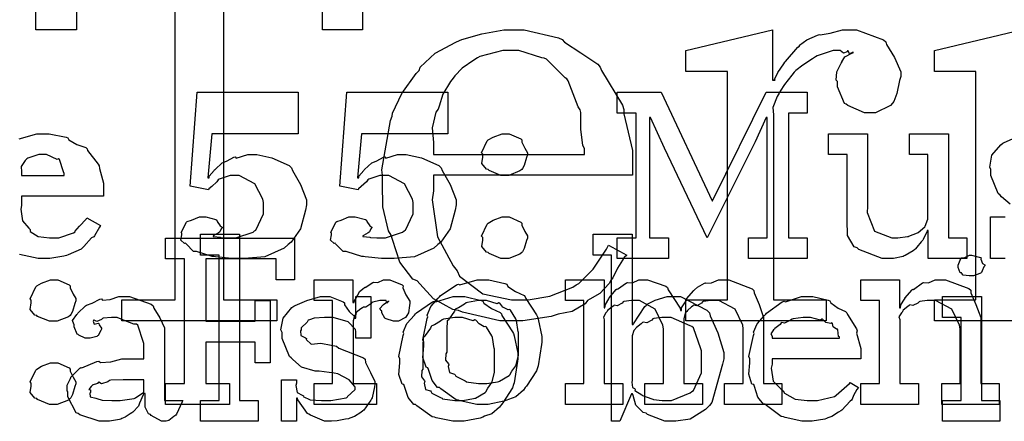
# Model space of a CAD drawing. Extents: x 0 to 8.5, y 0 to 11.
# Tile 269 of 379: x 1.996 to 2.654, y 7.3 to 7.568. Entities that reach past the tile are written whole.
import ezdxf

# ---------------------------------------------------------------- set-up
doc = ezdxf.new("R2010")
doc.units = 0
doc.layers.get('0').update_dxf_attribs({"linetype": 'CONTINUOUS'})

msp = doc.modelspace()

# ---------------------------------------------------------------- linework, layer by layer
at = {"color": 0}
for points in [[(2.06472, 7.38075), (2.10032, 7.38075), (2.10032, 7.61686), (2.03435, 7.61686), (2.03435, 7.56131), (2.00722, 7.56131), (2.00722, 7.63075), (2.22553, 7.63075), (2.22553, 7.56131), (2.19862, 7.56131), (2.19862, 7.61686), (2.13265, 7.61686), (2.13265, 7.38075), (2.16824, 7.38075), (2.16824, 7.36686), (2.06472, 7.36686), (2.06472, 7.38075)], [(2.32639, 7.36686), (2.31717, 7.36686), (2.29221, 7.37267), (2.2895, 7.37381), (2.28575, 7.37446), (2.27289, 7.38146), (2.26378, 7.3915), (2.26193, 7.39356), (2.259, 7.39458), (2.25037, 7.40593), (2.24556, 7.42117), (2.24457, 7.42415), (2.24283, 7.42703), (2.23904, 7.44293), (2.23872, 7.45882), (2.23872, 7.46408), (2.23844, 7.46772), (2.24414, 7.50065), (2.24522, 7.50358), (2.2455, 7.50558), (2.25174, 7.51867), (2.26129, 7.53207), (2.26324, 7.53418), (2.264, 7.53629), (2.27403, 7.54562), (2.28776, 7.553), (2.29036, 7.55414), (2.29189, 7.55479), (2.30524, 7.55871), (2.31993, 7.56131), (2.32488, 7.56131), (2.33339, 7.56131), (2.35644, 7.55588), (2.35894, 7.55479), (2.36046, 7.55311), (2.37131, 7.54601), (2.3826, 7.53836), (2.38433, 7.53635), (2.38525, 7.53418), (2.39925, 7.5109), (2.40018, 7.50814), (2.40013, 7.50526), (2.40582, 7.48074), (2.40582, 7.47254), (2.40582, 7.46408), (2.27279, 7.46408), (2.27279, 7.45367), (2.27197, 7.44775), (2.27556, 7.42296), (2.28597, 7.40354), (2.28863, 7.40028), (2.29036, 7.3966), (2.30593, 7.38493), (2.32497, 7.38075), (2.33137, 7.38075), (2.33615, 7.38075), (2.35064, 7.38331), (2.366, 7.38926), (2.36828, 7.39094), (2.3699, 7.39182), (2.3795, 7.40142), (2.38846, 7.41471), (2.38976, 7.41743), (2.40213, 7.41069), (2.40033, 7.40912), (2.39594, 7.40207), (2.39279, 7.39556), (2.39171, 7.39421), (2.39035, 7.39182), (2.38406, 7.38514), (2.37739, 7.38135), (2.37588, 7.38032), (2.37418, 7.37819), (2.36556, 7.37315), (2.35622, 7.37121), (2.35417, 7.37056), (2.35146, 7.36962), (2.33263, 7.36686), (2.32639, 7.36686)], [(2.44146, 7.38075), (2.46924, 7.38075), (2.46924, 7.53353), (2.44146, 7.53353), (2.44146, 7.54742), (2.4994, 7.56131), (2.4994, 7.52767), (2.50114, 7.52767), (2.50082, 7.52806), (2.50293, 7.53271), (2.507, 7.53863), (2.50765, 7.53961), (2.50819, 7.54015), (2.51644, 7.54969), (2.51742, 7.55046), (2.51742, 7.55106), (2.52225, 7.55453), (2.52957, 7.55783), (2.53088, 7.55826), (2.53125, 7.55789), (2.53788, 7.55919), (2.54611, 7.56131), (2.54889, 7.56131), (2.55544, 7.56131), (2.57351, 7.55464), (2.57514, 7.55328), (2.57568, 7.55149), (2.58094, 7.54275), (2.58512, 7.53326), (2.58512, 7.53006), (2.58431, 7.52735), (2.58247, 7.51867), (2.5804, 7.51335), (2.57949, 7.51226), (2.57818, 7.51064), (2.56825, 7.50575), (2.56494, 7.50575), (2.56087, 7.50575), (2.54964, 7.51064), (2.54867, 7.51161), (2.54758, 7.5121), (2.54281, 7.52317), (2.54281, 7.52681), (2.54204, 7.52756), (2.54243, 7.53315), (2.54531, 7.53901), (2.54585, 7.53982), (2.54574, 7.53987), (2.54779, 7.54318), (2.55251, 7.54579), (2.55322, 7.5459), (2.55322, 7.54656), (2.55285, 7.54606), (2.55083, 7.54531), (2.54986, 7.54719), (2.54953, 7.54719), (2.54926, 7.54665), (2.54676, 7.54568), (2.5446, 7.54742), (2.54389, 7.54742), (2.53993, 7.54742), (2.52935, 7.544), (2.52806, 7.54329), (2.52604, 7.54183), (2.51958, 7.5376), (2.51497, 7.53418), (2.51394, 7.5331), (2.51232, 7.53103), (2.50738, 7.52485), (2.50461, 7.52035), (2.50396, 7.51899), (2.5025, 7.51682), (2.49957, 7.50933), (2.50006, 7.50456), (2.50006, 7.50293), (2.50006, 7.38075), (2.53521, 7.38075), (2.53521, 7.36686), (2.44146, 7.36686), (2.44146, 7.38075)], [(2.27279, 7.47797), (2.37369, 7.47797), (2.37369, 7.48188), (2.37261, 7.48394), (2.37131, 7.49496), (2.37131, 7.50597), (2.37088, 7.50792), (2.36951, 7.50976), (2.36296, 7.52713), (2.36199, 7.52854), (2.36089, 7.52929), (2.34831, 7.54161), (2.34679, 7.54243), (2.34526, 7.54254), (2.32997, 7.54742), (2.32488, 7.54742), (2.31922, 7.54742), (2.30393, 7.54346), (2.30231, 7.54264), (2.29975, 7.54113), (2.29204, 7.53569), (2.28711, 7.53049), (2.28603, 7.52897), (2.28418, 7.52675), (2.27914, 7.51833), (2.27658, 7.51036), (2.27604, 7.50836), (2.27442, 7.50618), (2.27197, 7.49576), (2.27279, 7.486), (2.27279, 7.48275), (2.27279, 7.47797)], [(2.14225, 7.40847), (2.13824, 7.40847), (2.12733, 7.40956), (2.12619, 7.40978), (2.12494, 7.40989), (2.11524, 7.41292), (2.11447, 7.41325), (2.11262, 7.41325), (2.10753, 7.41818), (2.1071, 7.41868), (2.1065, 7.41857), (2.10406, 7.42074), (2.10471, 7.42426), (2.10471, 7.4254), (2.10422, 7.42583), (2.10775, 7.43278), (2.1084, 7.43321), (2.1084, 7.43321), (2.11128, 7.43414), (2.11643, 7.43625), (2.11817, 7.43625), (2.12067, 7.43625), (2.12756, 7.43446), (2.12815, 7.43408), (2.12836, 7.43311), (2.13037, 7.43039), (2.13163, 7.42942), (2.13163, 7.4291), (2.13112, 7.42839), (2.13015, 7.42632), (2.12989, 7.42606), (2.12918, 7.42557), (2.12614, 7.42389), (2.12576, 7.42367), (2.12576, 7.42324), (2.12603, 7.42313), (2.13026, 7.42264), (2.13075, 7.42258), (2.13075, 7.42253), (2.13514, 7.42236), (2.13661, 7.42236), (2.14079, 7.42236), (2.15229, 7.42617), (2.15332, 7.42692), (2.15429, 7.42736), (2.1594, 7.43842), (2.1594, 7.44211), (2.1594, 7.44581), (2.15886, 7.44808), (2.1536, 7.45828), (2.14312, 7.46403), (2.13965, 7.46403), (2.13699, 7.46403), (2.12978, 7.46153), (2.12901, 7.46099), (2.12804, 7.45979), (2.12468, 7.45654), (2.12283, 7.45492), (2.1225, 7.45426), (2.11035, 7.45688), (2.1149, 7.51958), (2.1824, 7.51958), (2.1824, 7.49181), (2.12489, 7.49181), (2.12207, 7.46229), (2.12294, 7.46229), (2.12294, 7.46229), (2.1231, 7.46343), (2.12625, 7.46729), (2.12663, 7.46772), (2.1269, 7.46789), (2.13172, 7.47239), (2.13226, 7.47271), (2.13226, 7.47271), (2.1351, 7.47374), (2.13954, 7.47618), (2.14031, 7.4764), (2.14094, 7.47564), (2.14876, 7.47792), (2.15136, 7.47792), (2.15474, 7.47792), (2.16482, 7.47569), (2.17638, 7.47054), (2.17806, 7.46903), (2.17876, 7.46718), (2.18408, 7.4579), (2.18804, 7.44769), (2.18804, 7.44428), (2.18739, 7.44081), (2.18403, 7.42822), (2.1779, 7.41943), (2.17589, 7.41781), (2.17307, 7.41547), (2.16021, 7.40967), (2.14671, 7.40847), (2.14225, 7.40847)], [(2.24224, 7.40847), (2.23822, 7.40847), (2.22732, 7.40956), (2.22618, 7.40978), (2.22493, 7.40989), (2.21522, 7.41292), (2.21446, 7.41325), (2.21263, 7.41325), (2.20751, 7.41818), (2.20708, 7.41868), (2.20649, 7.41857), (2.20404, 7.42074), (2.20469, 7.42426), (2.20469, 7.4254), (2.20421, 7.42583), (2.20774, 7.43278), (2.20839, 7.43321), (2.20839, 7.43321), (2.21126, 7.43414), (2.21642, 7.43625), (2.21815, 7.43625), (2.22065, 7.43625), (2.22754, 7.43446), (2.22814, 7.43408), (2.22835, 7.43311), (2.23036, 7.43039), (2.23161, 7.42942), (2.23161, 7.4291), (2.23113, 7.42839), (2.23014, 7.42632), (2.22987, 7.42606), (2.22917, 7.42557), (2.22613, 7.42389), (2.22575, 7.42367), (2.22575, 7.42324), (2.22601, 7.42313), (2.23025, 7.42264), (2.23074, 7.42258), (2.23074, 7.42253), (2.23514, 7.42236), (2.2366, 7.42236), (2.24078, 7.42236), (2.25228, 7.42617), (2.25331, 7.42692), (2.25429, 7.42736), (2.25939, 7.43842), (2.25939, 7.44211), (2.25939, 7.44581), (2.25885, 7.44808), (2.25358, 7.45828), (2.24311, 7.46403), (2.23964, 7.46403), (2.23699, 7.46403), (2.22976, 7.46153), (2.229, 7.46099), (2.22803, 7.45979), (2.22467, 7.45654), (2.22282, 7.45492), (2.2225, 7.45426), (2.21035, 7.45688), (2.2149, 7.51958), (2.28239, 7.51958), (2.28239, 7.49181), (2.22487, 7.49181), (2.22206, 7.46229), (2.22293, 7.46229), (2.22293, 7.46229), (2.2231, 7.46343), (2.22624, 7.46729), (2.22661, 7.46772), (2.22689, 7.46789), (2.23172, 7.47239), (2.23226, 7.47271), (2.23226, 7.47271), (2.23508, 7.47374), (2.23953, 7.47618), (2.24029, 7.4764), (2.24094, 7.47564), (2.24875, 7.47792), (2.25136, 7.47792), (2.25472, 7.47792), (2.26481, 7.47569), (2.27636, 7.47054), (2.27806, 7.46903), (2.27875, 7.46718), (2.28407, 7.4579), (2.28803, 7.44769), (2.28803, 7.44428), (2.28737, 7.44081), (2.28401, 7.42822), (2.27789, 7.41943), (2.27588, 7.41781), (2.27306, 7.41547), (2.26019, 7.40967), (2.24669, 7.40847), (2.24224, 7.40847)], [(2.39561, 7.42236), (2.40821, 7.42236), (2.40821, 7.50569), (2.39561, 7.50569), (2.39561, 7.51958), (2.42492, 7.51958), (2.45899, 7.4471), (2.45942, 7.4471), (2.49522, 7.51958), (2.52257, 7.51958), (2.52257, 7.50569), (2.51019, 7.50569), (2.51019, 7.42236), (2.52257, 7.42236), (2.52257, 7.40847), (2.48329, 7.40847), (2.48329, 7.42236), (2.49588, 7.42236), (2.49588, 7.50265), (2.49522, 7.50265), (2.48785, 7.48639), (2.45574, 7.42236), (2.42731, 7.48226), (2.41797, 7.50265), (2.41732, 7.50265), (2.41732, 7.42236), (2.4299, 7.42236), (2.4299, 7.40847), (2.39561, 7.40847), (2.39561, 7.42236)], [(2.32075, 7.46403), (2.31793, 7.46403), (2.31011, 7.46729), (2.30946, 7.46793), (2.30821, 7.46821), (2.30518, 7.47194), (2.30578, 7.47629), (2.30578, 7.47771), (2.30578, 7.47814), (2.30507, 7.47906), (2.30881, 7.48703), (2.30946, 7.48768), (2.30946, 7.48768), (2.31267, 7.48958), (2.31868, 7.49181), (2.32075, 7.49181), (2.32351, 7.49181), (2.33117, 7.48839), (2.33182, 7.48768), (2.33188, 7.48633), (2.33388, 7.48215), (2.33572, 7.47917), (2.33572, 7.47814), (2.33572, 7.47771), (2.33496, 7.47601), (2.33339, 7.47071), (2.33231, 7.46853), (2.33182, 7.46793), (2.33062, 7.46696), (2.32319, 7.46403), (2.32075, 7.46403)], [(2.57829, 7.40847), (2.57269, 7.40847), (2.55701, 7.41444), (2.55593, 7.41564), (2.55393, 7.41629), (2.54958, 7.42393), (2.54921, 7.43435), (2.54921, 7.43778), (2.54921, 7.47792), (2.53683, 7.47792), (2.53683, 7.49181), (2.56287, 7.49181), (2.56287, 7.44319), (2.56261, 7.43918), (2.56749, 7.42671), (2.57915, 7.42236), (2.58306, 7.42236), (2.58306, 7.42236), (2.58963, 7.42313), (2.59022, 7.42324), (2.5906, 7.42333), (2.59625, 7.42557), (2.59674, 7.42583), (2.59674, 7.42583), (2.60118, 7.42974), (2.60151, 7.43018), (2.60151, 7.43018), (2.60325, 7.43474), (2.60325, 7.43625), (2.60325, 7.47792), (2.59088, 7.47792), (2.59088, 7.49181), (2.61692, 7.49181), (2.61692, 7.42236), (2.62929, 7.42236), (2.62929, 7.40847), (2.60346, 7.40847), (2.60346, 7.42714), (2.60281, 7.42714), (2.60254, 7.42626), (2.6001, 7.42122), (2.59978, 7.42062), (2.59874, 7.41954), (2.59581, 7.41596), (2.59489, 7.41487), (2.59457, 7.41456), (2.59343, 7.41363), (2.58806, 7.41054), (2.5874, 7.41021), (2.58669, 7.40978), (2.58035, 7.40847), (2.57829, 7.40847)], [(1.99756, 7.46403), (2.02621, 7.46403), (2.02621, 7.46533), (2.02567, 7.46642), (2.02294, 7.47467), (2.02229, 7.4751), (2.02149, 7.47467), (2.01426, 7.47792), (2.01187, 7.47792), (2.00922, 7.47792), (2.0019, 7.47558), (2.00125, 7.4751), (2.00011, 7.47396), (1.99729, 7.46989), (1.99756, 7.46647), (1.99756, 7.46533), (1.99756, 7.46403)], [(2.32075, 7.40847), (2.31793, 7.40847), (2.31011, 7.41174), (2.30946, 7.41237), (2.30821, 7.41265), (2.30518, 7.41639), (2.30578, 7.42074), (2.30578, 7.42215), (2.30578, 7.42258), (2.30507, 7.4235), (2.30881, 7.43147), (2.30946, 7.43212), (2.30946, 7.43212), (2.31267, 7.43403), (2.31868, 7.43625), (2.32075, 7.43625), (2.32351, 7.43625), (2.33117, 7.43283), (2.33182, 7.43212), (2.33188, 7.43078), (2.33388, 7.4266), (2.33572, 7.42361), (2.33572, 7.42258), (2.33572, 7.42215), (2.33496, 7.42046), (2.33339, 7.41515), (2.33231, 7.41297), (2.33182, 7.41237), (2.33062, 7.4114), (2.32319, 7.40847), (2.32075, 7.40847)], [(2.09386, 7.32482), (2.10644, 7.32482), (2.10644, 7.40815), (2.09386, 7.40815), (2.09386, 7.42204), (2.18001, 7.42204), (2.18001, 7.39426), (2.16786, 7.39426), (2.16786, 7.40815), (2.12076, 7.40815), (2.12076, 7.36649), (2.15375, 7.36649), (2.15375, 7.38038), (2.16374, 7.38038), (2.16374, 7.33871), (2.15375, 7.33871), (2.15375, 7.3526), (2.12076, 7.3526), (2.12076, 7.32482), (2.13661, 7.32482), (2.13661, 7.31093), (2.09386, 7.31093), (2.09386, 7.32482)], [(2.11729, 7.31353), (2.12967, 7.31353), (2.12967, 7.41075), (2.11729, 7.41075), (2.11729, 7.42464), (2.14333, 7.42464), (2.14333, 7.31353), (2.15571, 7.31353), (2.15571, 7.29964), (2.11729, 7.29964), (2.11729, 7.31353)], [(2.43164, 7.29964), (2.42746, 7.29964), (2.41596, 7.30419), (2.41493, 7.30507), (2.41297, 7.3055), (2.40799, 7.31039), (2.40625, 7.31685), (2.40582, 7.31808), (2.40517, 7.31808), (2.39735, 7.29964), (2.39193, 7.29964), (2.39193, 7.41075), (2.37956, 7.41075), (2.37956, 7.42464), (2.4056, 7.42464), (2.4056, 7.36431), (2.40625, 7.36431), (2.40647, 7.36486), (2.41411, 7.37646), (2.41515, 7.37733), (2.41521, 7.37761), (2.4209, 7.38053), (2.42893, 7.38297), (2.43164, 7.38297), (2.43804, 7.38297), (2.45562, 7.37397), (2.45725, 7.37213), (2.45779, 7.37011), (2.46283, 7.35872), (2.46679, 7.34571), (2.46679, 7.34131), (2.4661, 7.33794), (2.45882, 7.31213), (2.45725, 7.31028), (2.45458, 7.30761), (2.4445, 7.301), (2.43485, 7.29964), (2.43164, 7.29964)], [(2.63232, 7.39686), (2.63092, 7.39686), (2.62674, 7.39735), (2.62592, 7.39854), (2.6256, 7.39882), (2.62483, 7.39899), (2.62343, 7.40246), (2.62343, 7.4036), (2.62343, 7.40403), (2.62343, 7.40403), (2.62522, 7.40847), (2.6256, 7.40881), (2.6256, 7.40881), (2.62756, 7.40881), (2.63112, 7.41075), (2.63232, 7.41075), (2.63232, 7.41075), (2.63846, 7.40912), (2.63883, 7.40881), (2.63872, 7.40793), (2.63981, 7.40511), (2.64122, 7.40429), (2.64122, 7.40403), (2.64122, 7.4036), (2.64068, 7.40283), (2.63949, 7.40018), (2.63906, 7.39903), (2.63883, 7.39882), (2.63792, 7.39833), (2.63368, 7.39686), (2.63232, 7.39686)], [(2.01904, 7.36649), (2.01622, 7.36649), (2.0084, 7.36974), (2.00776, 7.37039), (2.00651, 7.37067), (2.00347, 7.3744), (2.00407, 7.37875), (2.00407, 7.38015), (2.00407, 7.38058), (2.00336, 7.38151), (2.00711, 7.38949), (2.00776, 7.39014), (2.00776, 7.39014), (2.01096, 7.39204), (2.01699, 7.39426), (2.01904, 7.39426), (2.02181, 7.39426), (2.02946, 7.39085), (2.03011, 7.39014), (2.03017, 7.38878), (2.03217, 7.3846), (2.03401, 7.38162), (2.03401, 7.38058), (2.03401, 7.38015), (2.03326, 7.37847), (2.03168, 7.37315), (2.0306, 7.37099), (2.03011, 7.37039), (2.02892, 7.36942), (2.02149, 7.36649), (2.01904, 7.36649)], [(2.19314, 7.32482), (2.20551, 7.32482), (2.20551, 7.38038), (2.19314, 7.38038), (2.19314, 7.39426), (2.21897, 7.39426), (2.21897, 7.37907), (2.21983, 7.37907), (2.21983, 7.37907), (2.22017, 7.38026), (2.22233, 7.38406), (2.22265, 7.3845), (2.22265, 7.3845), (2.22336, 7.3865), (2.22657, 7.38894), (2.227, 7.38926), (2.22726, 7.389), (2.23232, 7.39253), (2.23286, 7.39274), (2.23286, 7.39264), (2.23579, 7.39236), (2.23958, 7.39426), (2.24089, 7.39426), (2.24382, 7.39426), (2.25185, 7.39085), (2.25261, 7.39014), (2.25233, 7.38878), (2.25444, 7.38411), (2.25717, 7.38004), (2.25717, 7.37864), (2.25694, 7.37701), (2.25612, 7.37207), (2.25499, 7.37028), (2.25456, 7.36974), (2.25412, 7.36893), (2.24957, 7.36649), (2.24804, 7.36649), (2.24625, 7.36649), (2.24132, 7.36811), (2.24089, 7.36843), (2.2404, 7.3686), (2.23828, 7.37224), (2.23828, 7.37343), (2.23801, 7.37343), (2.23714, 7.37506), (2.23936, 7.37756), (2.23958, 7.37776), (2.23953, 7.37776), (2.23947, 7.37776), (2.24251, 7.37989), (2.24283, 7.37993), (2.24283, 7.38015), (2.24274, 7.37978), (2.24175, 7.37864), (2.24126, 7.38038), (2.2411, 7.38038), (2.2405, 7.38038), (2.23915, 7.38038), (2.23872, 7.38038), (2.23699, 7.38038), (2.23232, 7.37929), (2.23178, 7.37907), (2.23101, 7.37815), (2.22775, 7.37597), (2.22586, 7.37592), (2.22547, 7.3756), (2.22439, 7.37483), (2.22131, 7.37229), (2.22108, 7.37115), (2.22092, 7.37082), (2.22, 7.37011), (2.21918, 7.36675), (2.21918, 7.36561), (2.21918, 7.32482), (2.23481, 7.32482), (2.23481, 7.31093), (2.19314, 7.31093), (2.19314, 7.32482)], [(2.30583, 7.31093), (2.30176, 7.31093), (2.29075, 7.31332), (2.28956, 7.31375), (2.28803, 7.31401), (2.27783, 7.32135), (2.27696, 7.32221), (2.27567, 7.32221), (2.27192, 7.32693), (2.26958, 7.33421), (2.26915, 7.33544), (2.2679, 7.33583), (2.26568, 7.34224), (2.26633, 7.35004), (2.26633, 7.3526), (2.26568, 7.35417), (2.26867, 7.36828), (2.26915, 7.36951), (2.26872, 7.37061), (2.27115, 7.37636), (2.2761, 7.38189), (2.27696, 7.38276), (2.27746, 7.38351), (2.28831, 7.39079), (2.28956, 7.39122), (2.29053, 7.39085), (2.30197, 7.39426), (2.30583, 7.39426), (2.30985, 7.39426), (2.32064, 7.39176), (2.32189, 7.39122), (2.32249, 7.38986), (2.32769, 7.38633), (2.33339, 7.38374), (2.33425, 7.38276), (2.33458, 7.38167), (2.34179, 7.37082), (2.34229, 7.36951), (2.34278, 7.368), (2.34532, 7.35644), (2.34532, 7.3526), (2.34506, 7.35101), (2.34278, 7.33675), (2.34229, 7.33544), (2.34179, 7.33333), (2.33512, 7.32319), (2.33425, 7.32221), (2.33296, 7.32047), (2.32785, 7.31597), (2.32308, 7.31429), (2.32189, 7.31375), (2.31999, 7.31304), (2.30935, 7.31093), (2.30583, 7.31093)], [(2.361, 7.32482), (2.37337, 7.32482), (2.37337, 7.38038), (2.361, 7.38038), (2.361, 7.39426), (2.38683, 7.39426), (2.38683, 7.3756), (2.38747, 7.3756), (2.38747, 7.3756), (2.38775, 7.37771), (2.38997, 7.38157), (2.39031, 7.38211), (2.39025, 7.38217), (2.39497, 7.38775), (2.39551, 7.38818), (2.39589, 7.38803), (2.40181, 7.39231), (2.40246, 7.39253), (2.40246, 7.39247), (2.40576, 7.39231), (2.4101, 7.39426), (2.41157, 7.39426), (2.41596, 7.39426), (2.42806, 7.38992), (2.42914, 7.38906), (2.42964, 7.38753), (2.43761, 7.37537), (2.43804, 7.37364), (2.43869, 7.37364), (2.43869, 7.37543), (2.44179, 7.38026), (2.44217, 7.38081), (2.442, 7.3814), (2.44683, 7.38704), (2.44737, 7.38753), (2.44737, 7.38753), (2.44937, 7.38937), (2.45404, 7.39204), (2.45475, 7.39231), (2.45492, 7.39193), (2.45876, 7.39231), (2.46322, 7.39426), (2.46474, 7.39426), (2.47026, 7.39426), (2.48579, 7.38829), (2.48687, 7.3871), (2.48719, 7.38542), (2.49061, 7.37761), (2.49337, 7.36914), (2.49337, 7.36626), (2.49337, 7.32482), (2.50575, 7.32482), (2.50575, 7.31093), (2.46733, 7.31093), (2.46733, 7.32482), (2.47971, 7.32482), (2.47971, 7.36149), (2.47954, 7.36393), (2.4745, 7.37457), (2.4636, 7.38038), (2.45996, 7.38038), (2.45811, 7.38038), (2.45318, 7.37967), (2.45258, 7.3795), (2.45199, 7.37864), (2.44889, 7.37679), (2.44672, 7.37717), (2.44629, 7.3769), (2.44536, 7.37614), (2.4426, 7.37381), (2.44211, 7.37304), (2.44194, 7.37278), (2.44114, 7.37185), (2.44021, 7.36817), (2.44021, 7.36692), (2.44021, 7.32482), (2.45258, 7.32482), (2.45258, 7.31093), (2.41417, 7.31093), (2.41417, 7.32482), (2.42654, 7.32482), (2.42654, 7.36149), (2.42617, 7.36393), (2.42106, 7.37457), (2.41049, 7.38038), (2.40701, 7.38038), (2.40517, 7.38038), (2.40018, 7.37967), (2.39962, 7.3795), (2.39887, 7.37864), (2.39561, 7.37679), (2.39372, 7.37717), (2.39333, 7.3769), (2.39225, 7.37614), (2.38917, 7.37381), (2.38889, 7.37299), (2.38878, 7.37278), (2.38803, 7.37213), (2.38644, 7.36936), (2.38704, 7.36757), (2.38704, 7.36692), (2.38704, 7.32482), (2.39942, 7.32482), (2.39942, 7.31093), (2.361, 7.31093), (2.361, 7.32482)], [(2.55849, 7.32482), (2.57086, 7.32482), (2.57086, 7.38038), (2.55849, 7.38038), (2.55849, 7.39426), (2.58431, 7.39426), (2.58431, 7.3756), (2.58496, 7.3756), (2.58496, 7.3756), (2.58524, 7.37756), (2.58763, 7.38135), (2.588, 7.38189), (2.58789, 7.38194), (2.59267, 7.38753), (2.59321, 7.38797), (2.59358, 7.38781), (2.59967, 7.39225), (2.60038, 7.39253), (2.60038, 7.39253), (2.60362, 7.39231), (2.60801, 7.39426), (2.60949, 7.39426), (2.61507, 7.39426), (2.63069, 7.38851), (2.63183, 7.38732), (2.63194, 7.38558), (2.63536, 7.37771), (2.63857, 7.36914), (2.63857, 7.36626), (2.63857, 7.32482), (2.65093, 7.32482), (2.65093, 7.31093), (2.61253, 7.31093), (2.61253, 7.32482), (2.62489, 7.32482), (2.62489, 7.36149), (2.62446, 7.36393), (2.61919, 7.37457), (2.60829, 7.38038), (2.60471, 7.38038), (2.60286, 7.38038), (2.59793, 7.37967), (2.59733, 7.3795), (2.59657, 7.37864), (2.59326, 7.37696), (2.59125, 7.37739), (2.59082, 7.37711), (2.58974, 7.37636), (2.58664, 7.37386), (2.58637, 7.37304), (2.58626, 7.37278), (2.5855, 7.37213), (2.58393, 7.36942), (2.58453, 7.36774), (2.58453, 7.36714), (2.58453, 7.32482), (2.5969, 7.32482), (2.5969, 7.31093), (2.55849, 7.31093), (2.55849, 7.32482)], [(2.05425, 7.29964), (2.04953, 7.29964), (2.03651, 7.30399), (2.03537, 7.30485), (2.03413, 7.30533), (2.02865, 7.31608), (2.02865, 7.31961), (2.0281, 7.31988), (2.02806, 7.32379), (2.03028, 7.32829), (2.0306, 7.32894), (2.03049, 7.32904), (2.03657, 7.33524), (2.03733, 7.33567), (2.03782, 7.33544), (2.04801, 7.33957), (2.04926, 7.33979), (2.0504, 7.33903), (2.05724, 7.33942), (2.06456, 7.34131), (2.06706, 7.34131), (2.07943, 7.34131), (2.07943, 7.35172), (2.0791, 7.35226), (2.07525, 7.36382), (2.07443, 7.36453), (2.0726, 7.36453), (2.06679, 7.36681), (2.06142, 7.36908), (2.05968, 7.36908), (2.05767, 7.36908), (2.05225, 7.36854), (2.05165, 7.36843), (2.051, 7.36768), (2.04785, 7.36626), (2.04611, 7.36729), (2.04579, 7.36714), (2.04579, 7.36692), (2.04551, 7.3666), (2.04606, 7.36464), (2.04893, 7.36518), (2.04926, 7.36496), (2.04943, 7.36404), (2.051, 7.36199), (2.051, 7.36128), (2.05072, 7.36029), (2.04883, 7.35704), (2.04839, 7.35672), (2.04796, 7.35633), (2.0434, 7.35519), (2.04189, 7.35519), (2.04025, 7.35519), (2.03581, 7.35721), (2.03537, 7.35758), (2.03483, 7.35781), (2.03276, 7.36285), (2.03276, 7.36453), (2.03261, 7.36453), (2.03174, 7.36697), (2.03456, 7.37093), (2.03494, 7.37147), (2.03521, 7.37185), (2.04036, 7.3769), (2.04101, 7.37733), (2.04101, 7.37728), (2.04471, 7.37864), (2.05003, 7.38124), (2.051, 7.38146), (2.05171, 7.38069), (2.05692, 7.38108), (2.06256, 7.38297), (2.06446, 7.38297), (2.06972, 7.38297), (2.08421, 7.37793), (2.0855, 7.3769), (2.08594, 7.37528), (2.08996, 7.36876), (2.0931, 7.36219), (2.0931, 7.35997), (2.0931, 7.31353), (2.10547, 7.31353), (2.10504, 7.31261), (2.10118, 7.30447), (2.10069, 7.30376), (2.0995, 7.30296), (2.09608, 7.30018), (2.09429, 7.29964), (2.09375, 7.29964), (2.09125, 7.29964), (2.08431, 7.30344), (2.08376, 7.30419), (2.08257, 7.30458), (2.08014, 7.30919), (2.08029, 7.31489), (2.08029, 7.31679), (2.08029, 7.31831), (2.07943, 7.31831), (2.07889, 7.31733), (2.0765, 7.31174), (2.07617, 7.31114), (2.07585, 7.30968), (2.07189, 7.30572), (2.0714, 7.30528), (2.07026, 7.30458), (2.06685, 7.30236), (2.06472, 7.30143), (2.06401, 7.30117), (2.06315, 7.30078), (2.05647, 7.29964), (2.05425, 7.29964)], [(2.2035, 7.29964), (2.20003, 7.29964), (2.1906, 7.30365), (2.18961, 7.30442), (2.18864, 7.30485), (2.18235, 7.31407), (2.18201, 7.31506), (2.18138, 7.31506), (2.18138, 7.29964), (2.17139, 7.29964), (2.17139, 7.32742), (2.18138, 7.32742), (2.18138, 7.32503), (2.18093, 7.32368), (2.18169, 7.3189), (2.18517, 7.31711), (2.18593, 7.31657), (2.18582, 7.31614), (2.19054, 7.31392), (2.19814, 7.31353), (2.20068, 7.31353), (2.20437, 7.31353), (2.21457, 7.31537), (2.21544, 7.31569), (2.21528, 7.31592), (2.22065, 7.32081), (2.22065, 7.32243), (2.22032, 7.32292), (2.21664, 7.32736), (2.20888, 7.33143), (2.20654, 7.33176), (2.19656, 7.33306), (2.19385, 7.33306), (2.18474, 7.33589), (2.17893, 7.34093), (2.1779, 7.34196), (2.17665, 7.34299), (2.17182, 7.35508), (2.17182, 7.3591), (2.17096, 7.36068), (2.17247, 7.36865), (2.17833, 7.37565), (2.17964, 7.37668), (2.18056, 7.37711), (2.18815, 7.38049), (2.19737, 7.38297), (2.20047, 7.38297), (2.20372, 7.38297), (2.21263, 7.37956), (2.21349, 7.37885), (2.21349, 7.37744), (2.21647, 7.37315), (2.22011, 7.36974), (2.22043, 7.36865), (2.22108, 7.36865), (2.22108, 7.38297), (2.23107, 7.38297), (2.23107, 7.35519), (2.22108, 7.35519), (2.22108, 7.35975), (2.22071, 7.36094), (2.21588, 7.36621), (2.20578, 7.36908), (2.20242, 7.36908), (2.20008, 7.36908), (2.19319, 7.3686), (2.18994, 7.36746), (2.18918, 7.36714), (2.18838, 7.36583), (2.1844, 7.36208), (2.1844, 7.36083), (2.18392, 7.36019), (2.18414, 7.35693), (2.18744, 7.35542), (2.1881, 7.35499), (2.18787, 7.35433), (2.19108, 7.35124), (2.1976, 7.35189), (2.19874, 7.35172), (2.20806, 7.34978), (2.20975, 7.34864), (2.22607, 7.34212), (2.22715, 7.3411), (2.22738, 7.33897), (2.23074, 7.33219), (2.23367, 7.32633), (2.23367, 7.32437), (2.2334, 7.32264), (2.23182, 7.31537), (2.2315, 7.31461), (2.23113, 7.31381), (2.22629, 7.30718), (2.22564, 7.30658), (2.22433, 7.30556), (2.22017, 7.30279), (2.21701, 7.30171), (2.2161, 7.30137), (2.21419, 7.301), (2.20856, 7.29986), (2.20475, 7.29964), (2.2035, 7.29964)], [(2.28982, 7.29964), (2.28575, 7.29964), (2.27474, 7.30203), (2.27354, 7.30246), (2.27203, 7.30274), (2.26183, 7.31006), (2.26096, 7.31093), (2.25965, 7.31093), (2.25592, 7.31565), (2.25358, 7.32292), (2.25315, 7.32417), (2.2519, 7.32454), (2.24968, 7.33094), (2.25032, 7.33876), (2.25032, 7.34131), (2.24968, 7.34289), (2.25265, 7.35699), (2.25315, 7.35824), (2.25271, 7.35932), (2.25515, 7.36507), (2.2601, 7.37061), (2.26096, 7.37147), (2.26144, 7.37224), (2.27229, 7.3795), (2.27354, 7.37993), (2.27453, 7.37956), (2.28597, 7.38297), (2.28982, 7.38297), (2.29383, 7.38297), (2.30464, 7.38049), (2.30587, 7.37993), (2.30647, 7.37858), (2.31168, 7.37506), (2.31739, 7.37244), (2.31825, 7.37147), (2.31858, 7.37039), (2.32579, 7.35954), (2.32628, 7.35824), (2.32676, 7.35672), (2.32932, 7.34517), (2.32932, 7.34131), (2.32904, 7.33974), (2.32676, 7.32547), (2.32628, 7.32417), (2.32579, 7.32206), (2.31913, 7.3119), (2.31825, 7.31093), (2.31694, 7.30919), (2.31185, 7.30469), (2.30707, 7.303), (2.30587, 7.30246), (2.30399, 7.30176), (2.29335, 7.29964), (2.28982, 7.29964)], [(2.52317, 7.29964), (2.51904, 7.29964), (2.50786, 7.30219), (2.50667, 7.30268), (2.50526, 7.30296), (2.49533, 7.31028), (2.49451, 7.31114), (2.49333, 7.31108), (2.48958, 7.31569), (2.48736, 7.32292), (2.48693, 7.32417), (2.48568, 7.32454), (2.48367, 7.33106), (2.48432, 7.33876), (2.48432, 7.34131), (2.48367, 7.34289), (2.48665, 7.35699), (2.48714, 7.35824), (2.48671, 7.35926), (2.48915, 7.3649), (2.49408, 7.37039), (2.49496, 7.37125), (2.49544, 7.37201), (2.50592, 7.37944), (2.50711, 7.37993), (2.50808, 7.37956), (2.51887, 7.38297), (2.52251, 7.38297), (2.52632, 7.38297), (2.53657, 7.38064), (2.53771, 7.38015), (2.53836, 7.37879), (2.54318, 7.37537), (2.54824, 7.37299), (2.54899, 7.37213), (2.54949, 7.37104), (2.5555, 7.36139), (2.55593, 7.36019), (2.55556, 7.35861), (2.55854, 7.34842), (2.55854, 7.345), (2.55854, 7.34131), (2.49929, 7.34131), (2.49929, 7.33783), (2.49858, 7.33524), (2.49994, 7.32644), (2.50526, 7.32112), (2.50646, 7.32004), (2.50749, 7.31842), (2.51449, 7.31435), (2.52262, 7.31353), (2.52533, 7.31353), (2.52946, 7.31353), (2.54081, 7.31625), (2.54183, 7.31679), (2.54204, 7.31711), (2.55078, 7.32482), (2.55138, 7.32568), (2.55681, 7.32221), (2.55583, 7.32101), (2.55354, 7.31685), (2.55268, 7.3144), (2.55225, 7.31375), (2.55126, 7.31304), (2.54579, 7.30712), (2.54508, 7.30658), (2.54357, 7.30567), (2.53901, 7.30296), (2.5364, 7.30192), (2.53554, 7.3016), (2.53435, 7.30111), (2.52593, 7.29964), (2.52317, 7.29964)], [(2.61301, 7.31353), (2.62537, 7.31353), (2.62537, 7.36908), (2.61301, 7.36908), (2.61301, 7.38297), (2.63906, 7.38297), (2.63906, 7.31353), (2.65142, 7.31353), (2.65142, 7.29964), (2.61301, 7.29964), (2.61301, 7.31353)], [(2.30583, 7.32482), (2.30849, 7.32482), (2.31569, 7.32611), (2.31646, 7.32633), (2.317, 7.3265), (2.32335, 7.33024), (2.32383, 7.33068), (2.32383, 7.33068), (2.32519, 7.33317), (2.32796, 7.33681), (2.32818, 7.3374), (2.32818, 7.3374), (2.32969, 7.34375), (2.32969, 7.34586), (2.32969, 7.35932), (2.32954, 7.35954), (2.3284, 7.36697), (2.32818, 7.36757), (2.32796, 7.36817), (2.32433, 7.37386), (2.32383, 7.37429), (2.32275, 7.37418), (2.31933, 7.37597), (2.31722, 7.37864), (2.31646, 7.37885), (2.31549, 7.3781), (2.30821, 7.38038), (2.30583, 7.38038), (2.30306, 7.38038), (2.29551, 7.37913), (2.29476, 7.37885), (2.29363, 7.37787), (2.28965, 7.37543), (2.28776, 7.37472), (2.28737, 7.37429), (2.28683, 7.37321), (2.28326, 7.36822), (2.28304, 7.36757), (2.28196, 7.36686), (2.28174, 7.36122), (2.28174, 7.35932), (2.28174, 7.34586), (2.28114, 7.34478), (2.28093, 7.3406), (2.28282, 7.33806), (2.28304, 7.3374), (2.28261, 7.33637), (2.28353, 7.33231), (2.28689, 7.33122), (2.28737, 7.33068), (2.28782, 7.32975), (2.294, 7.32661), (2.29476, 7.32633), (2.29482, 7.32596), (2.30306, 7.32482), (2.30583, 7.32482)], [(2.28982, 7.31353), (2.29249, 7.31353), (2.29969, 7.31483), (2.30046, 7.31506), (2.301, 7.31521), (2.30735, 7.31896), (2.30783, 7.31939), (2.30783, 7.31939), (2.30919, 7.32189), (2.31196, 7.32553), (2.31218, 7.32611), (2.31218, 7.32611), (2.31369, 7.33247), (2.31369, 7.33458), (2.31369, 7.34804), (2.31353, 7.34825), (2.31239, 7.35568), (2.31218, 7.35628), (2.31196, 7.35688), (2.30832, 7.36257), (2.30783, 7.36301), (2.30675, 7.3629), (2.30333, 7.36469), (2.30122, 7.36735), (2.30046, 7.36757), (2.29949, 7.36681), (2.29221, 7.36908), (2.28982, 7.36908), (2.28706, 7.36908), (2.27951, 7.36783), (2.27875, 7.36757), (2.27761, 7.3666), (2.27365, 7.36415), (2.27175, 7.36344), (2.27138, 7.36301), (2.27083, 7.36193), (2.26725, 7.35693), (2.26704, 7.35628), (2.26594, 7.35558), (2.26574, 7.34993), (2.26574, 7.34804), (2.26574, 7.33458), (2.26514, 7.3335), (2.26492, 7.32932), (2.26682, 7.32676), (2.26704, 7.32611), (2.2666, 7.32508), (2.26753, 7.32101), (2.27089, 7.31993), (2.27138, 7.31939), (2.27181, 7.31847), (2.278, 7.31532), (2.27875, 7.31506), (2.27881, 7.31467), (2.28706, 7.31353), (2.28982, 7.31353)], [(2.42751, 7.31353), (2.43201, 7.31353), (2.44444, 7.31862), (2.44553, 7.31961), (2.44656, 7.32015), (2.45204, 7.33197), (2.45204, 7.33589), (2.45204, 7.34674), (2.45144, 7.34799), (2.44661, 7.36203), (2.44553, 7.36301), (2.44439, 7.36339), (2.43169, 7.36908), (2.42751, 7.36908), (2.42551, 7.36908), (2.42014, 7.36838), (2.41949, 7.36822), (2.41883, 7.36729), (2.41547, 7.3655), (2.41303, 7.36594), (2.41254, 7.36561), (2.41157, 7.36481), (2.40858, 7.36236), (2.40776, 7.3616), (2.40756, 7.36128), (2.40685, 7.3604), (2.4056, 7.35682), (2.4056, 7.35562), (2.4056, 7.32699), (2.40543, 7.32585), (2.40576, 7.32221), (2.40722, 7.3215), (2.40756, 7.32112), (2.4075, 7.32015), (2.412, 7.31733), (2.41254, 7.317), (2.41254, 7.317), (2.41883, 7.31456), (2.41949, 7.3144), (2.41997, 7.31418), (2.42563, 7.31353), (2.42751, 7.31353)], [(2.49929, 7.35519), (2.54422, 7.35519), (2.54422, 7.35607), (2.54346, 7.35633), (2.54312, 7.36089), (2.54292, 7.36128), (2.54221, 7.36122), (2.54004, 7.36274), (2.53944, 7.36513), (2.53901, 7.3654), (2.53831, 7.36501), (2.53515, 7.36567), (2.53293, 7.36789), (2.53228, 7.368), (2.53157, 7.36714), (2.52474, 7.36908), (2.52251, 7.36908), (2.52001, 7.36908), (2.51324, 7.36822), (2.51253, 7.368), (2.51144, 7.36714), (2.50749, 7.36535), (2.50558, 7.36567), (2.50515, 7.3654), (2.50461, 7.36426), (2.50103, 7.36171), (2.50082, 7.36128), (2.50006, 7.36068), (2.49837, 7.35801), (2.49929, 7.35656), (2.49929, 7.35607), (2.49929, 7.35519)], [(2.01904, 7.31093), (2.01622, 7.31093), (2.0084, 7.31418), (2.00776, 7.31483), (2.00651, 7.31511), (2.00347, 7.31885), (2.00407, 7.32319), (2.00407, 7.3246), (2.00407, 7.32503), (2.00336, 7.32596), (2.00711, 7.33393), (2.00776, 7.33458), (2.00776, 7.33458), (2.01096, 7.33649), (2.01699, 7.33871), (2.01904, 7.33871), (2.02181, 7.33871), (2.02946, 7.33529), (2.03011, 7.33458), (2.03017, 7.33322), (2.03217, 7.32904), (2.03401, 7.32607), (2.03401, 7.32503), (2.03401, 7.3246), (2.03326, 7.32292), (2.03168, 7.3176), (2.0306, 7.31543), (2.03011, 7.31483), (2.02892, 7.31386), (2.02149, 7.31093), (2.01904, 7.31093)], [(2.06011, 7.31353), (2.06353, 7.31353), (2.07281, 7.315), (2.07379, 7.31526), (2.07374, 7.31543), (2.07943, 7.31922), (2.07943, 7.32047), (2.07943, 7.32742), (2.06858, 7.32742), (2.06554, 7.32742), (2.05724, 7.3271), (2.05643, 7.32699), (2.05533, 7.32611), (2.05106, 7.32476), (2.04926, 7.32585), (2.04883, 7.32568), (2.04844, 7.32487), (2.04492, 7.32374), (2.04471, 7.32351), (2.04411, 7.32292), (2.04254, 7.32086), (2.04363, 7.32058), (2.04363, 7.32047), (2.04363, 7.31896), (2.04324, 7.31853), (2.04351, 7.31592), (2.04719, 7.31511), (2.04796, 7.31483), (2.04796, 7.31483), (2.05143, 7.31369), (2.05794, 7.31353), (2.06011, 7.31353)]]:
    msp.add_lwpolyline(points, close=True, dxfattribs=at)
for points in [[(2.69396, 7.36686), (2.60758, 7.36686), (2.60758, 7.38075), (2.60758, 7.38075), (2.63536, 7.38075), (2.63536, 7.53353), (2.60758, 7.53353), (2.60758, 7.54742), (2.66553, 7.56131)], [(1.99599, 7.48839), (2.00786, 7.49181), (2.01187, 7.49181), (2.01606, 7.49181), (2.02735, 7.48964), (2.0286, 7.48921), (2.02914, 7.48785), (2.0345, 7.48465), (2.04053, 7.48264), (2.04139, 7.48182), (2.04161, 7.48074), (2.04893, 7.47151), (2.04943, 7.47032), (2.04975, 7.46869), (2.05246, 7.45871), (2.05246, 7.45535), (2.05246, 7.45014), (1.99756, 7.45014), (1.99756, 7.44385), (1.99707, 7.44146), (1.99832, 7.43354), (2.00244, 7.42871), (2.00342, 7.42779), (2.00342, 7.4266), (2.00874, 7.42307), (2.01628, 7.42236), (2.01882, 7.42236), (2.02246, 7.42236), (2.03244, 7.42563), (2.03336, 7.42626), (2.03315, 7.4266), (2.03629, 7.43007), (2.04075, 7.43474), (2.04118, 7.4356), (2.05029, 7.43061), (2.04981, 7.42931), (2.04639, 7.42367), (2.04596, 7.42301), (2.04443, 7.42231), (2.03933, 7.41639), (2.03857, 7.41585), (2.03743, 7.41471), (2.02881, 7.41081), (2.02772, 7.41043), (2.02599, 7.40994), (2.01654, 7.40847), (2.0134, 7.40847), (2.0134, 7.40847), (2.00879, 7.40847), (1.99625, 7.41103)], [(2.65831, 7.44472), (2.6525, 7.44976), (2.65147, 7.45079), (2.65022, 7.45182), (2.6454, 7.46392), (2.6454, 7.46793), (2.64453, 7.46951), (2.64606, 7.47749), (2.65192, 7.48449), (2.65321, 7.48551), (2.65414, 7.48594), (2.66174, 7.48931)], [(2.65494, 7.40847), (2.64497, 7.40847), (2.64497, 7.43625), (2.65494, 7.43625)]]:
    msp.add_lwpolyline(points, dxfattribs=at)

doc.saveas('drawing.dxf')
